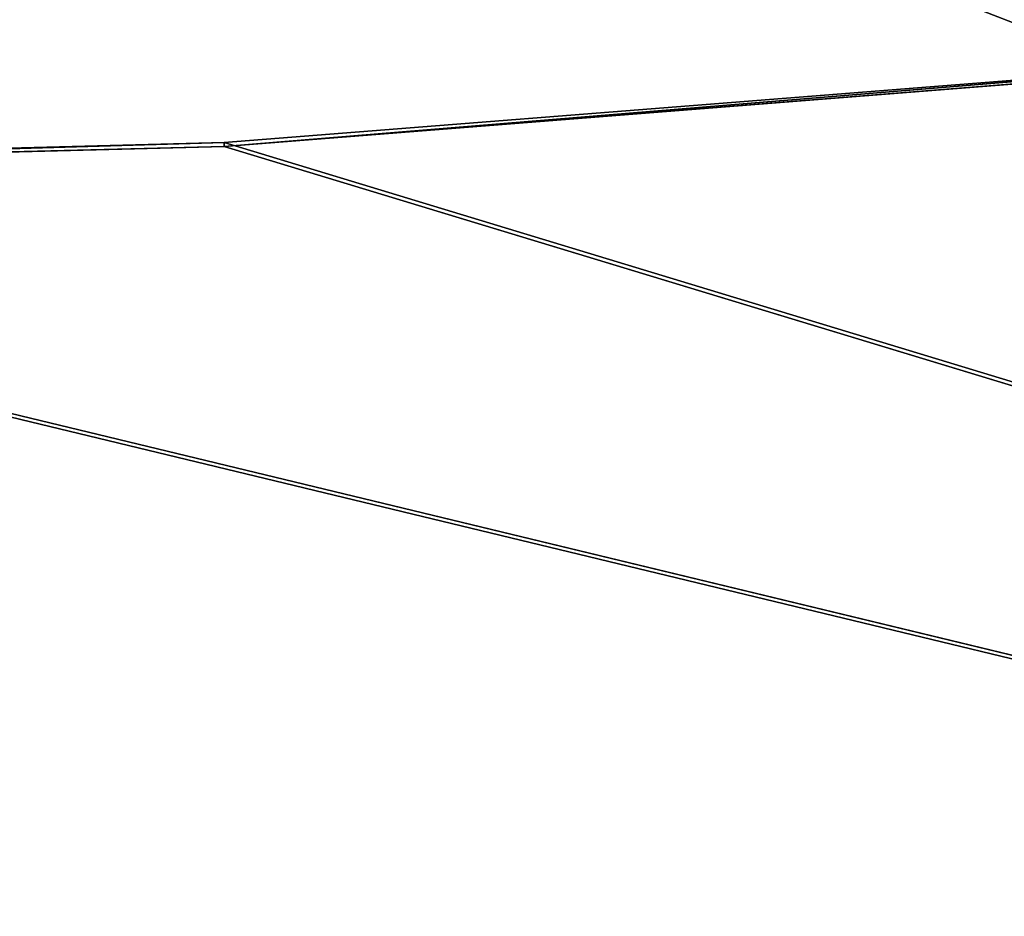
# Model space of a CAD drawing. Header units: centimetres. Extents: x 0.1 to 30.7, y 2.5 to 15.3.
# Tile 623 of 656: x 17.7 to 20, y 4.6 to 6.6. Entities that reach past the tile are written whole.
import ezdxf

# ---------------------------------------------------------------- set-up
doc = ezdxf.new("R2010")
doc.units = ezdxf.units.CM
doc.header["$LTSCALE"] = 2.54
doc.layers.get('0').update_dxf_attribs({"color": 13})

# ---------------------------------------------------------------- blocks, each defined once
blk = doc.blocks.new('09-002-0300-W-00-00.STL')
at = {"color": 0}
for p, q in [((18.17, 6.3375, 14.0126), (20.9128, 6.554, 14.0316)), ((20.9128, 6.554, 14.0316), (18.17, 6.3288, 14.1122)), ((20.9128, 6.554, 14.0316), (18.17, 6.3288, 14.1122)), ((18.17, 6.3375, 14.0126), (20.9128, 6.554, 14.0316)), ((20.9128, 6.5453, 14.1312), (18.17, 6.3288, 14.1122)), ((20.9128, 6.5453, 14.1312), (18.17, 6.3288, 14.1122)), ((15.4195, 6.2653, 14.0063), (18.17, 6.3375, 14.0126)), ((18.17, 6.3375, 14.0126), (15.4195, 6.2566, 14.1059)), ((18.17, 6.3375, 14.0126), (15.4195, 6.2566, 14.1059)), ((15.4195, 6.2653, 14.0063), (18.17, 6.3375, 14.0126)), ((18.17, 6.3288, 14.1122), (15.4195, 6.2566, 14.1059)), ((18.17, 6.3288, 14.1122), (15.4195, 6.2566, 14.1059)), ((18.17, 6.3375, 14.0126), (30.0195, 2.7407, 13.6979)), ((18.17, 6.3375, 14.0126), (30.0195, 2.7407, 13.6979)), ((18.17, 6.3375, 14.0126), (18.17, 6.3288, 14.1122)), ((18.17, 6.3375, 14.0126), (18.17, 6.3288, 14.1122)), ((30.0195, 2.732, 13.7975), (18.17, 6.3288, 14.1122)), ((30.0195, 2.732, 13.7975), (18.17, 6.3288, 14.1122)), ((15.4195, 6.2653, 14.0063), (30.0195, 2.7407, 13.6979)), ((15.4195, 6.2653, 14.0063), (30.0195, 2.7407, 13.6979)), ((30.0195, 2.732, 13.7975), (15.4195, 6.2566, 14.1059)), ((30.0195, 2.732, 13.7975), (15.4195, 6.2566, 14.1059))]:
    blk.add_line(p, q, dxfattribs=at)
mesh = blk.add_polyface(dxfattribs=at)
corners = [(30.0195, 2.7232, 42.6789), (0.8195, 14.0232, 42.6789), (0.8195, 2.7232, 42.6789)]
mesh.append_faces([[corners[k] for k in face] for face in [(0, 1, 2)]], dxfattribs={"color": 0})
mesh = blk.add_polyface(dxfattribs=at)
corners = [(30.0195, 14.0232, 42.6789), (0.8195, 14.0232, 42.6789), (30.0195, 2.7232, 42.6789)]
mesh.append_faces([[corners[k] for k in face] for face in [(0, 1, 2)]], dxfattribs={"color": 0})
mesh = blk.add_polyface(dxfattribs=at)
corners = [(30.0195, 14.0232, 42.5789), (0.8195, 2.7232, 42.5789), (0.8195, 14.0232, 42.5789)]
mesh.append_faces([[corners[k] for k in face] for face in [(0, 1, 2)]], dxfattribs={"color": 0})
mesh = blk.add_polyface(dxfattribs=at)
corners = [(30.0195, 2.7232, 42.5789), (0.8195, 2.7232, 42.5789), (30.0195, 14.0232, 42.5789)]
mesh.append_faces([[corners[k] for k in face] for face in [(0, 1, 2)]], dxfattribs={"color": 0})
mesh = blk.add_polyface(dxfattribs=at)
corners = [(30.0195, 2.7407, 13.6979), (18.17, 6.3375, 14.0126), (20.9128, 6.554, 14.0316)]
mesh.append_faces([[corners[k] for k in face] for face in [(0, 1, 2)]], dxfattribs={"color": 0})
mesh = blk.add_polyface(dxfattribs=at)
corners = [(20.9128, 6.5453, 14.1312), (20.9128, 6.554, 14.0316), (18.17, 6.3288, 14.1122)]
mesh.append_faces([[corners[k] for k in face] for face in [(0, 1, 2)]], dxfattribs={"color": 0})
mesh = blk.add_polyface(dxfattribs=at)
corners = [(18.17, 6.3288, 14.1122), (20.9128, 6.554, 14.0316), (18.17, 6.3375, 14.0126)]
mesh.append_faces([[corners[k] for k in face] for face in [(0, 1, 2)]], dxfattribs={"color": 0})
mesh = blk.add_polyface(dxfattribs=at)
corners = [(30.0195, 2.732, 13.7975), (20.9128, 6.5453, 14.1312), (18.17, 6.3288, 14.1122)]
mesh.append_faces([[corners[k] for k in face] for face in [(0, 1, 2)]], dxfattribs={"color": 0})
mesh = blk.add_polyface(dxfattribs=at)
corners = [(30.0195, 2.7407, 13.6979), (15.4195, 6.2653, 14.0063), (18.17, 6.3375, 14.0126)]
mesh.append_faces([[corners[k] for k in face] for face in [(0, 1, 2)]], dxfattribs={"color": 0})
mesh = blk.add_polyface(dxfattribs=at)
corners = [(18.17, 6.3288, 14.1122), (18.17, 6.3375, 14.0126), (15.4195, 6.2566, 14.1059)]
mesh.append_faces([[corners[k] for k in face] for face in [(0, 1, 2)]], dxfattribs={"color": 0})
mesh = blk.add_polyface(dxfattribs=at)
corners = [(15.4195, 6.2566, 14.1059), (18.17, 6.3375, 14.0126), (15.4195, 6.2653, 14.0063)]
mesh.append_faces([[corners[k] for k in face] for face in [(0, 1, 2)]], dxfattribs={"color": 0})
mesh = blk.add_polyface(dxfattribs=at)
corners = [(30.0195, 2.732, 13.7975), (18.17, 6.3288, 14.1122), (15.4195, 6.2566, 14.1059)]
mesh.append_faces([[corners[k] for k in face] for face in [(0, 1, 2)]], dxfattribs={"color": 0})
mesh = blk.add_polyface(dxfattribs=at)
corners = [(30.0195, 2.7407, 13.6979), (0.8195, 2.7407, 13.6979), (15.4195, 6.2653, 14.0063)]
mesh.append_faces([[corners[k] for k in face] for face in [(0, 1, 2)]], dxfattribs={"color": 0})
mesh = blk.add_polyface(dxfattribs=at)
corners = [(30.0195, 2.732, 13.7975), (15.4195, 6.2566, 14.1059), (0.8195, 2.732, 13.7975)]
mesh.append_faces([[corners[k] for k in face] for face in [(0, 1, 2)]], dxfattribs={"color": 0})

msp = doc.modelspace()

# ---------------------------------------------------------------- block references
at = {"color": 0}
msp.add_blockref('09-002-0300-W-00-00.STL', (0, 0), dxfattribs=at)

doc.saveas('drawing.dxf')
